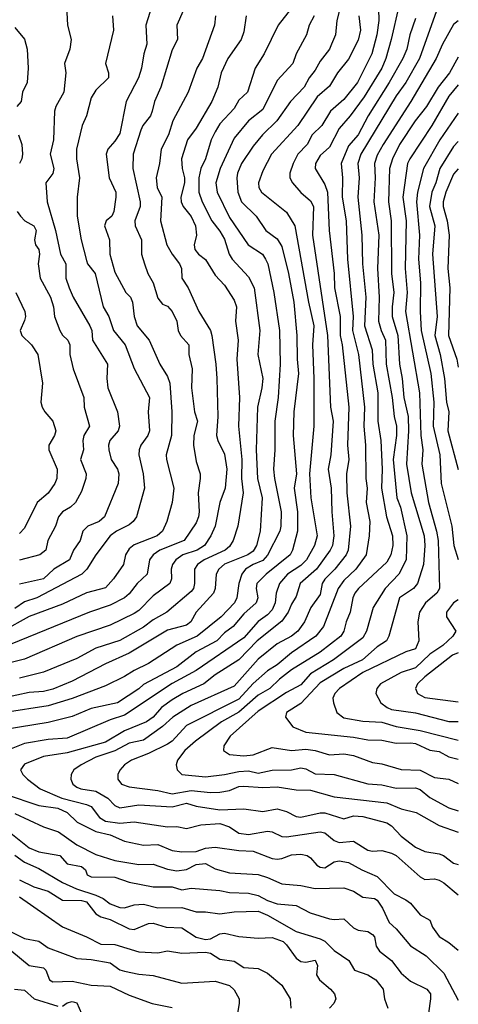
# Model space of a CAD drawing. Header units: metres. Extents: x -46681 to -43747, y -240911 to -237677.
# Tile 912 of 1056: x -43793 to -43747, y -238959 to -238855. Entities that reach past the tile are written whole.
import ezdxf

# ---------------------------------------------------------------- set-up
doc = ezdxf.new("R2010")
doc.units = ezdxf.units.M
doc.layers.add('CONTOUR_INDEX', color=1, linetype='Continuous')
doc.layers.add('CONTOUR_INTER', color=3, linetype='Continuous')

msp = doc.modelspace()

# ---------------------------------------------------------------- linework, layer by layer
at = {"layer": 'CONTOUR_INDEX'}
for points, elevation in [([(-43764.1, -238854.23), (-43765.49, -238856.02), (-43766.97, -238859.02), (-43767.89, -238860.52), (-43768.71, -238863.02), (-43769.6, -238863.87), (-43770.1, -238864.76), (-43771.6, -238866.36), (-43772.1, -238867.18), (-43772.5, -238868.02), (-43773.1, -238870.01), (-43773.6, -238871.02), (-43773.81, -238872.02), (-43773.8, -238873.52), (-43773.46, -238874.52), (-43772.44, -238876.52), (-43771.6, -238877.59), (-43771.1, -238878.45), (-43770.61, -238880.02), (-43770.31, -238880.52), (-43768.6, -238882.37), (-43768, -238883.52), (-43767.42, -238888.02), (-43767.63, -238890.52), (-43767.11, -238893.02), (-43767.21, -238894.02), (-43767.66, -238896.02), (-43767.79, -238900.52), (-43767.64, -238903.52), (-43767.18, -238905.52), (-43767.36, -238909.02), (-43767.75, -238910.52), (-43768.1, -238911.13), (-43768.66, -238911.52), (-43771.1, -238912.48), (-43771.72, -238913.02), (-43771.98, -238913.52), (-43772.08, -238915.02), (-43772.27, -238915.52), (-43774.07, -238917.52), (-43774.64, -238918.52), (-43775.1, -238918.89), (-43777.1, -238919.39), (-43781.1, -238921.82), (-43783.6, -238922.93), (-43787.1, -238924.74), (-43789.1, -238925.58), (-43790.1, -238925.83), (-43791.6, -238925.93), (-43798.1, -238927.32)], 85), ([(-43752.84, -238854.02), (-43753.64, -238857.52), (-43754.2, -238859.52), (-43754.62, -238860.52), (-43756.46, -238863.52), (-43757.93, -238865.52), (-43759.1, -238866.83), (-43760.1, -238868.8), (-43761.1, -238869.67), (-43761.58, -238870.52), (-43761.59, -238871.02), (-43760.6, -238872.69), (-43760.31, -238873.52), (-43760.14, -238877.52), (-43759.61, -238882.02), (-43759.59, -238883.52), (-43759, -238886.52), (-43758.98, -238888.52), (-43758.77, -238889.52), (-43758.09, -238896.02), (-43758.21, -238900.02), (-43758.09, -238901.52), (-43758.33, -238903.02), (-43758.3, -238905.02), (-43757.89, -238908.52), (-43758.14, -238911.02), (-43758.37, -238911.52), (-43759.56, -238913.02), (-43760.6, -238914.05), (-43760.87, -238914.52), (-43761.1, -238915.67), (-43762.05, -238917.02), (-43762.72, -238918.52), (-43763.44, -238919.52), (-43764.09, -238920.02), (-43765.6, -238920.84), (-43767.6, -238922.44), (-43770.1, -238925.27), (-43774.6, -238927.29), (-43776.53, -238928.52), (-43777.6, -238929.48), (-43779.6, -238930.93), (-43781.1, -238931.23), (-43782.6, -238932.03), (-43784.6, -238932.71), (-43786.16, -238933.52), (-43786.91, -238934.02), (-43787.21, -238934.52), (-43787.22, -238935.02), (-43787.01, -238935.52), (-43786.6, -238935.85), (-43786.19, -238936.02), (-43784.6, -238936.28), (-43783.36, -238937.02), (-43782.6, -238937.77), (-43782.1, -238938.03), (-43780.1, -238937.69), (-43776.6, -238937.9), (-43775.1, -238937.52), (-43774.1, -238937.84), (-43771.6, -238938.22), (-43769.1, -238938.11), (-43767.1, -238938.39), (-43765.6, -238938.12), (-43764.6, -238938.4), (-43763.6, -238938.92), (-43763.1, -238938.99), (-43761.1, -238938.54), (-43760.6, -238938.54), (-43758.6, -238939.17), (-43757.6, -238938.86), (-43756.6, -238938.93), (-43754.1, -238939.6), (-43753.6, -238939.91), (-43752.6, -238940.97), (-43751.1, -238942.12), (-43750.1, -238942.59), (-43748.6, -238942.84), (-43748.14, -238943.02), (-43747.1, -238943.81), (-43746.6, -238943.97)], 80), ([(-43782.87, -238855.02), (-43782.74, -238856.52), (-43783.59, -238860.02), (-43783.28, -238861.02), (-43783.27, -238861.52), (-43784.6, -238862.83), (-43785.1, -238863.62), (-43785.59, -238865.52), (-43786.05, -238866.52), (-43786.64, -238869.02), (-43786.65, -238870.02), (-43786.33, -238872.02), (-43786.55, -238874.02), (-43786.58, -238876.02), (-43786.14, -238878.52), (-43785.6, -238880.67), (-43785.48, -238881.02), (-43784.68, -238882.02), (-43783.83, -238885.52), (-43783.26, -238886.52), (-43782.75, -238888.02), (-43781.54, -238889.52), (-43780.6, -238891.99), (-43778.97, -238895.02), (-43779.12, -238896.52), (-43778.98, -238898.52), (-43779.16, -238899.02), (-43779.9, -238900.02), (-43780.07, -238900.52), (-43780.1, -238901.02), (-43779.64, -238903.02), (-43779.5, -238904.52), (-43780.33, -238907.52), (-43780.68, -238908.02), (-43781.1, -238908.35), (-43782.43, -238909.02), (-43783.12, -238909.52), (-43784.62, -238911.52), (-43785.54, -238913.02), (-43786.07, -238913.52), (-43790.8, -238916.02), (-43792.1, -238916.44), (-43793.1, -238917.12)], 90), ([(-43746.6, -238862.27), (-43747.6, -238863.44), (-43749.37, -238866.52), (-43751.69, -238870.02), (-43751.91, -238870.52), (-43752.4, -238874.02), (-43752.07, -238876.52), (-43752.17, -238881.52), (-43751.96, -238884.02), (-43752.14, -238886.02), (-43750.65, -238894.52), (-43750.53, -238899.02), (-43750.32, -238900.52), (-43750.41, -238902.02), (-43749.73, -238906.02), (-43748.87, -238909.02), (-43748.7, -238910.02), (-43748.57, -238915.02), (-43748.86, -238915.52), (-43750.04, -238916.52), (-43750.67, -238917.52), (-43750.85, -238918.52), (-43750.72, -238920.52), (-43751.1, -238921.37), (-43752.1, -238921.68), (-43756.6, -238923.83), (-43759.05, -238925.52), (-43759.53, -238926.02), (-43759.74, -238926.52), (-43759.69, -238927.02), (-43759.32, -238928.02), (-43758.6, -238928.58), (-43756.6, -238928.94), (-43754.6, -238929.03), (-43753.1, -238929.49), (-43750.6, -238929.92), (-43746.6, -238930.92)], 75), ([(-43793.1, -238942.96), (-43792.1, -238943.7), (-43790.6, -238944.37), (-43788.1, -238945.85), (-43786.64, -238946.52), (-43784.6, -238947.16), (-43783.84, -238947.52), (-43783.1, -238948.08), (-43782.1, -238948.46), (-43781.6, -238948.48), (-43780.6, -238948.18), (-43779.6, -238948.11), (-43778.1, -238948.48), (-43775.6, -238948.46), (-43774.1, -238948.91), (-43773.1, -238948.9), (-43771.6, -238949.11), (-43770.1, -238948.91), (-43767.6, -238948.86), (-43766.6, -238949.26), (-43763.6, -238950.97), (-43761.1, -238951.73), (-43760.6, -238951.99), (-43759.6, -238952.96), (-43758.06, -238954.02), (-43757.47, -238955.02), (-43756.1, -238955.51), (-43755.24, -238956.02), (-43754.49, -238957.02), (-43754.35, -238958.02), (-43753.98, -238959.02)], 85), ([(-43793.13, -238957.02), (-43792.1, -238957.13), (-43791.08, -238958.02), (-43788.6, -238958.81)], 90), ([(-43788.1, -238958.79), (-43787.6, -238958.44), (-43787.1, -238958.29), (-43786.6, -238958.46), (-43786.1, -238959.55)], 90)]:
    msp.add_lwpolyline(points, dxfattribs=dict(at, elevation=elevation))
at = {"layer": 'CONTOUR_INTER'}
for points, elevation in [([(-43755, -238853.02), (-43754.94, -238855.52), (-43755.13, -238857.02), (-43755.68, -238859.02), (-43757.18, -238862.02), (-43758.6, -238863.8), (-43759.99, -238865.02), (-43760.92, -238866.52), (-43761.93, -238867.52), (-43762.46, -238868.52), (-43763.43, -238869.52), (-43763.93, -238870.52), (-43764.26, -238871.52), (-43764.26, -238872.02), (-43763.99, -238872.52), (-43763.1, -238873.55), (-43762.1, -238874.43), (-43761.77, -238875.02), (-43761.9, -238878.02), (-43760.32, -238888.52), (-43760, -238896.02), (-43759.73, -238897.52), (-43759.97, -238901.02), (-43760.23, -238902.52), (-43759.92, -238904.52), (-43759.87, -238907.02), (-43759.65, -238909.52), (-43759.79, -238910.52), (-43760.02, -238911.02), (-43761.48, -238913.02), (-43763.19, -238914.52), (-43763.6, -238915.87), (-43764.1, -238916.67), (-43764.44, -238917.52), (-43765.1, -238918.45), (-43767.68, -238920.52), (-43769.62, -238922.52), (-43772.1, -238924.07), (-43773.27, -238925.02), (-43775.49, -238926.02), (-43776.6, -238926.7), (-43777.73, -238927.52), (-43778.58, -238928.52), (-43779.28, -238929.02), (-43781.6, -238929.94), (-43783.6, -238931.15), (-43787.6, -238932.26), (-43790.1, -238932.64), (-43792.1, -238933.44), (-43792.51, -238934.02), (-43792.27, -238934.52), (-43791.79, -238935.02), (-43790.45, -238936.02), (-43788.19, -238937.02), (-43785.6, -238937.65), (-43785.1, -238937.88), (-43784.23, -238939.02), (-43783.6, -238939.42), (-43782.1, -238939.63), (-43780.6, -238939.5), (-43777.1, -238940.02), (-43776.1, -238939.97), (-43775.1, -238940.17), (-43773.6, -238939.78), (-43771.6, -238939.66), (-43770.6, -238940.02), (-43769.6, -238940.68), (-43768.6, -238940.8), (-43766.6, -238940.47), (-43766.1, -238940.53), (-43765.1, -238941.02), (-43764.6, -238941.04), (-43761.1, -238940.53), (-43760.6, -238940.64), (-43759.6, -238941.43), (-43759.1, -238941.66), (-43757.6, -238941.52), (-43756.1, -238942.45), (-43755.6, -238942.55), (-43754.6, -238942.5), (-43753.6, -238942.76), (-43753.1, -238943.02), (-43750.6, -238945.24), (-43750.1, -238945.54), (-43749.1, -238945.47), (-43748.6, -238945.6), (-43748.1, -238945.86), (-43746.6, -238947.12)], 81), ([(-43778.75, -238854.02), (-43779.36, -238856.02), (-43779.26, -238858.02), (-43779.59, -238859.02), (-43779.82, -238860.52), (-43780.14, -238861.52), (-43781.44, -238864.02), (-43782.1, -238867.38), (-43782.6, -238868.17), (-43783.34, -238869.02), (-43783.52, -238869.52), (-43783.21, -238872.02), (-43782.52, -238873.52), (-43782.5, -238874.02), (-43782.73, -238875.52), (-43782.93, -238876.02), (-43783.51, -238876.52), (-43783.7, -238877.02), (-43783.17, -238878.52), (-43783.15, -238880.02), (-43782.6, -238881.9), (-43781.45, -238884.02), (-43780.96, -238884.52), (-43780.76, -238885.02), (-43780.6, -238886.52), (-43780.28, -238887.52), (-43779.03, -238889.02), (-43777.88, -238891.52), (-43777.1, -238892.81), (-43776.85, -238893.52), (-43776.64, -238896.52), (-43776.66, -238899.02), (-43777.22, -238901.02), (-43777.2, -238901.52), (-43776.43, -238904.52), (-43776.61, -238906.02), (-43777.16, -238908.02), (-43777.6, -238909.02), (-43778.18, -238909.52), (-43780.6, -238910.46), (-43781.1, -238910.88), (-43781.48, -238911.52), (-43781.72, -238912.52), (-43782.74, -238914.02), (-43783.6, -238914.97), (-43785.6, -238915.49), (-43788.1, -238916.69), (-43791.6, -238917.97), (-43794.36, -238919.52)], 89), ([(-43758.94, -238854.02), (-43759.33, -238855.52), (-43759.48, -238857.02), (-43759.88, -238858.02), (-43760.12, -238858.52), (-43761.1, -238859.78), (-43761.6, -238860.72), (-43762.23, -238861.52), (-43762.77, -238862.52), (-43764.2, -238864.02), (-43765.63, -238866.02), (-43767.13, -238867.52), (-43768.1, -238868.69), (-43769.32, -238870.52), (-43769.75, -238871.52), (-43769.81, -238872.02), (-43769.7, -238873.52), (-43769.33, -238874.52), (-43767.79, -238876.02), (-43766.78, -238877.52), (-43765.6, -238878.41), (-43765.1, -238879.19), (-43764.41, -238882.02), (-43763.86, -238885.02), (-43763.52, -238888.52), (-43763.5, -238891.02), (-43763.34, -238892.52), (-43763.83, -238896.52), (-43763.93, -238899.02), (-43763.56, -238903.02), (-43763.8, -238904.52), (-43763.45, -238907.02), (-43763.45, -238909.02), (-43763.98, -238911.02), (-43764.23, -238911.52), (-43766.73, -238913.52), (-43767.71, -238914.52), (-43767.79, -238915.02), (-43767.63, -238916.02), (-43767.78, -238916.52), (-43769.1, -238917.7), (-43770.22, -238919.02), (-43771.1, -238919.67), (-43771.91, -238920.52), (-43774.1, -238921.68), (-43776.1, -238923.23), (-43779.6, -238925.1), (-43780.1, -238925.56), (-43782.33, -238927.02), (-43785.1, -238927.6), (-43787.1, -238928.44), (-43789.6, -238929.09), (-43794.1, -238929.82)], 83), ([(-43787.69, -238854.02), (-43787.59, -238856.02), (-43787.21, -238857.52), (-43787.33, -238858.52), (-43787.88, -238860.02), (-43787.76, -238861.02), (-43787.98, -238863.02), (-43788.81, -238864.52), (-43788.93, -238865.02), (-43789.05, -238868.02), (-43789.39, -238869.52), (-43789, -238871.02), (-43789.1, -238871.54), (-43789.84, -238872.52), (-43789.72, -238874.52), (-43788.84, -238877.52), (-43788.32, -238880.02), (-43787.74, -238881.02), (-43787.74, -238882.52), (-43787.4, -238883.52), (-43786.98, -238884.52), (-43785.22, -238887.52), (-43785.03, -238888.02), (-43784.96, -238889.02), (-43783.37, -238891.52), (-43783.45, -238893.02), (-43783.35, -238894.02), (-43782.32, -238896.52), (-43782.13, -238898.02), (-43782.26, -238898.52), (-43783.13, -238899.52), (-43783.27, -238900.02), (-43783.25, -238900.52), (-43782.99, -238901.52), (-43782.34, -238902.52), (-43782.18, -238903.02), (-43782.25, -238904.02), (-43783.69, -238907.52), (-43784.25, -238908.02), (-43785.43, -238908.52), (-43785.98, -238909.02), (-43786.24, -238910.02), (-43786.94, -238911.02), (-43787.37, -238912.02), (-43789.01, -238913.02), (-43790.1, -238914.01), (-43792.6, -238914.57)], 91), ([(-43772.06, -238855.02), (-43772.17, -238856.02), (-43773.42, -238859.52), (-43774.02, -238860.52), (-43774.91, -238863.02), (-43776.53, -238866.02), (-43776.98, -238867.52), (-43777.76, -238869.02), (-43777.92, -238870.52), (-43778.27, -238872.02), (-43778.17, -238873.02), (-43777.7, -238874.02), (-43777.82, -238876.52), (-43777.15, -238879.02), (-43776.59, -238880.02), (-43775.84, -238881.02), (-43775.64, -238881.52), (-43775.59, -238882.52), (-43774.91, -238883.52), (-43773.82, -238886.02), (-43772.6, -238888), (-43772.44, -238888.52), (-43772.01, -238891.52), (-43771.91, -238893.02), (-43771.82, -238897.02), (-43771.94, -238899.02), (-43771.82, -238899.52), (-43771.1, -238900.96), (-43770.88, -238902.52), (-43771.04, -238904.52), (-43771.62, -238906.02), (-43772.11, -238908.52), (-43772.55, -238909.52), (-43773.22, -238910.52), (-43773.98, -238911.02), (-43775.48, -238911.52), (-43776.23, -238912.02), (-43776.58, -238912.52), (-43776.72, -238913.02), (-43776.66, -238914.02), (-43776.85, -238914.52), (-43778.6, -238915.82), (-43780.1, -238917.35), (-43780.6, -238917.67), (-43783.1, -238918.86), (-43786.6, -238920.05), (-43792.1, -238922.45), (-43795.6, -238923.31)], 87), ([(-43757.04, -238855.02), (-43756.85, -238856.52), (-43757.1, -238857.57), (-43758.1, -238859.58), (-43759.28, -238861.02), (-43760.1, -238862.39), (-43761.39, -238863.52), (-43763.41, -238866.52), (-43766.19, -238869.52), (-43767.1, -238871.29), (-43767.55, -238872.52), (-43767.53, -238873.02), (-43767.23, -238873.52), (-43764.6, -238875.62), (-43763.74, -238877.02), (-43762.31, -238885.02), (-43761.75, -238887.52), (-43761.89, -238889.52), (-43761.73, -238893.02), (-43761.73, -238898.02), (-43762.2, -238903.02), (-43762.06, -238905.52), (-43761.39, -238909.52), (-43761.67, -238910.52), (-43762.51, -238912.02), (-43763.1, -238912.64), (-43764.51, -238913.52), (-43765.33, -238914.52), (-43765.69, -238915.52), (-43765.79, -238916.52), (-43766.1, -238917.28), (-43766.6, -238917.81), (-43767.6, -238918.49), (-43769.1, -238920.21), (-43774.1, -238923.62), (-43776.6, -238924.99), (-43781.6, -238928.29), (-43783.1, -238928.8), (-43787.6, -238930.71), (-43789.6, -238930.86), (-43792.1, -238931.26), (-43795.1, -238932.45)], 82), ([(-43761.71, -238855.02), (-43762.24, -238856.02), (-43762.51, -238857.02), (-43763.61, -238859.02), (-43763.95, -238860.02), (-43765.6, -238861.8), (-43767.1, -238864.84), (-43768.6, -238866.02), (-43770.1, -238867.84), (-43771.56, -238871.02), (-43772.04, -238872.52), (-43771.88, -238873.52), (-43770.6, -238876.18), (-43768.65, -238879.02), (-43767.14, -238880.02), (-43766.8, -238880.52), (-43766.57, -238881.02), (-43765.93, -238884.02), (-43765.36, -238888.02), (-43765.28, -238891.52), (-43765.49, -238895.02), (-43765.84, -238897.52), (-43765.83, -238900.52), (-43765.98, -238902.52), (-43765.88, -238903.52), (-43765.19, -238907.02), (-43765.21, -238908.52), (-43765.32, -238909.02), (-43766.6, -238911.55), (-43767.1, -238912.09), (-43768.11, -238912.52), (-43768.91, -238913.02), (-43769.28, -238913.52), (-43769.62, -238914.52), (-43769.83, -238916.02), (-43770.07, -238916.52), (-43771.47, -238918.02), (-43773.98, -238920.02), (-43776.1, -238920.98), (-43779.1, -238922.9), (-43780.6, -238923.61), (-43781.6, -238924.24), (-43783.6, -238925.22), (-43787.1, -238926.57), (-43789.6, -238927.32), (-43794.1, -238928.03)], 84), ([(-43775.44, -238854.52), (-43776.13, -238856.02), (-43776.06, -238857.52), (-43776.6, -238858.6), (-43777.78, -238862.52), (-43778.47, -238864.02), (-43778.69, -238865.02), (-43778.89, -238865.52), (-43779.67, -238866.52), (-43779.9, -238867.02), (-43780.7, -238869.52), (-43780.74, -238871.02), (-43779.95, -238874.52), (-43779.96, -238875.02), (-43780.51, -238876.52), (-43780.5, -238877.02), (-43779.81, -238878.52), (-43779.81, -238880.02), (-43779.51, -238881.02), (-43779.16, -238882.02), (-43778.59, -238883.02), (-43778.1, -238884.6), (-43777.6, -238885.26), (-43777.1, -238885.46), (-43776.6, -238886), (-43776.1, -238887.02), (-43775.99, -238888.02), (-43775.74, -238888.52), (-43774.85, -238889.52), (-43774.86, -238890.52), (-43774.49, -238892.02), (-43774.57, -238894.02), (-43774.26, -238896.52), (-43773.96, -238897.52), (-43774.32, -238899.02), (-43774.38, -238900.02), (-43774.1, -238901.74), (-43773.68, -238903.02), (-43773.65, -238903.52), (-43773.89, -238905.02), (-43773.76, -238907.02), (-43773.84, -238907.52), (-43774.1, -238908.17), (-43775.33, -238910.02), (-43777.89, -238911.02), (-43778.61, -238911.52), (-43778.97, -238912.02), (-43779.23, -238913.52), (-43780.26, -238914.52), (-43781.1, -238915.6), (-43781.61, -238916.02), (-43783.1, -238916.78), (-43785.26, -238917.52), (-43793.6, -238920.89)], 88), ([(-43768.86, -238855.02), (-43769.1, -238856.7), (-43769.37, -238857.52), (-43770.77, -238859.52), (-43771.47, -238861.02), (-43771.83, -238862.52), (-43772.43, -238864.02), (-43774.1, -238866.8), (-43774.99, -238868.02), (-43775.64, -238870.02), (-43775.57, -238871.02), (-43775.3, -238872.02), (-43775.31, -238872.52), (-43775.7, -238874.02), (-43775.66, -238874.52), (-43775.45, -238875.02), (-43774.6, -238876.06), (-43774.15, -238877.02), (-43774.05, -238878.02), (-43774.3, -238879.02), (-43774.23, -238879.52), (-43773.83, -238880.02), (-43773.1, -238880.56), (-43772.1, -238882.21), (-43771.1, -238883.26), (-43770.1, -238884.83), (-43769.86, -238885.52), (-43769.95, -238887.02), (-43769.68, -238889.02), (-43769.83, -238891.02), (-43769.55, -238895.02), (-43769.66, -238898.02), (-43769.31, -238901.52), (-43769.34, -238903.52), (-43769.15, -238905.02), (-43769.71, -238908.52), (-43770.22, -238910.02), (-43770.6, -238910.62), (-43771.03, -238911.02), (-43773.23, -238912.02), (-43773.96, -238912.52), (-43774.26, -238913.02), (-43774.26, -238914.52), (-43774.35, -238915.02), (-43774.6, -238915.34), (-43777.17, -238917.52), (-43778.6, -238918.31), (-43779.6, -238919.09), (-43782.1, -238920.47), (-43784.6, -238921.28), (-43786.6, -238922.38), (-43790.1, -238923.8), (-43792.6, -238924.44)], 86), ([(-43748.88, -238854.52), (-43750.66, -238859.52), (-43752.09, -238862.02), (-43753.1, -238863.42), (-43756.83, -238869.52), (-43757.15, -238870.52), (-43756.99, -238872.02), (-43757.13, -238874.02), (-43756.7, -238878.02), (-43756.63, -238881.02), (-43756.31, -238884.52), (-43756.43, -238887.52), (-43755.63, -238890.02), (-43755.56, -238891.52), (-43755.03, -238894.52), (-43755.02, -238897.52), (-43754.73, -238899.52), (-43754.58, -238902.52), (-43754.64, -238904.52), (-43754.13, -238907.52), (-43753.49, -238909.52), (-43753.46, -238910.52), (-43753.68, -238911.52), (-43754.1, -238912.27), (-43757.07, -238915.02), (-43757.46, -238915.52), (-43757.67, -238916.02), (-43757.93, -238917.52), (-43758.36, -238918.52), (-43758.6, -238919.52), (-43758.91, -238920.02), (-43761.1, -238921.71), (-43764.1, -238923.56), (-43765.36, -238924.52), (-43766.36, -238925.52), (-43767.6, -238926.21), (-43769.6, -238927.98), (-43771.43, -238929.02), (-43774.17, -238931.02), (-43775.26, -238932.02), (-43776.06, -238933.02), (-43776.19, -238933.52), (-43776.08, -238934.02), (-43775.6, -238934.53), (-43773.1, -238934.76), (-43771.1, -238934.53), (-43769.6, -238934.2), (-43768.6, -238934.15), (-43767.6, -238934.38), (-43766.1, -238934.08), (-43764.1, -238934.03), (-43763.1, -238933.82), (-43762.6, -238933.92), (-43761.6, -238934.44), (-43759.6, -238934.51), (-43756.1, -238935.49), (-43754.6, -238935.6), (-43753.1, -238935.96), (-43751.1, -238935.93), (-43750.6, -238936.11), (-43749.6, -238936.92), (-43747.6, -238938.01), (-43746.6, -238938.32)], 78), ([(-43793.1, -238856.25), (-43792.1, -238857.49), (-43791.81, -238858.52), (-43791.7, -238860.52), (-43791.8, -238862.02), (-43792.29, -238863.02), (-43792.44, -238864.02), (-43792.89, -238864.52)], 92), ([(-43751.1, -238855.3), (-43751.69, -238857.02), (-43752.01, -238858.52), (-43752.43, -238859.52), (-43753.84, -238862.02), (-43756.05, -238865.52), (-43757.09, -238867.52), (-43758.1, -238868.64), (-43758.87, -238870.52), (-43758.75, -238872.02), (-43758.78, -238874.02), (-43758.37, -238876.52), (-43758.23, -238880.52), (-43757.62, -238886.52), (-43757.68, -238888.02), (-43757.05, -238890.52), (-43756.45, -238896.02), (-43756.49, -238898.02), (-43756.32, -238900.02), (-43756.29, -238903.52), (-43756.15, -238904.52), (-43756.25, -238906.02), (-43755.89, -238908.02), (-43755.96, -238909.52), (-43756.26, -238911.52), (-43757.35, -238913.02), (-43758.6, -238914.21), (-43759.21, -238915.02), (-43760.73, -238919.02), (-43761.52, -238920.02), (-43764.1, -238921.76), (-43765.58, -238923.02), (-43766.6, -238923.65), (-43768.1, -238925), (-43769.6, -238926.62), (-43775.1, -238929.4), (-43776.59, -238931.02), (-43777.1, -238931.35), (-43779.1, -238932.34), (-43780.88, -238933.02), (-43781.61, -238933.52), (-43782.1, -238934.07), (-43782.29, -238934.52), (-43782.3, -238935.02), (-43781.92, -238935.52), (-43781.1, -238935.82), (-43778.1, -238936.19), (-43776.6, -238936.54), (-43774.6, -238936.2), (-43772.6, -238936.4), (-43771.6, -238936.36), (-43770.6, -238936.19), (-43769.6, -238935.77), (-43769.1, -238935.74), (-43767.1, -238935.9), (-43765.6, -238935.81), (-43763.6, -238936.14), (-43762.1, -238936.15), (-43759.6, -238936.87), (-43754.1, -238937.48), (-43752.6, -238938.11), (-43751.03, -238938.52), (-43748.6, -238939.85), (-43746.6, -238940.55)], 79), ([(-43746.6, -238855.56), (-43747.1, -238855.96), (-43748.24, -238858.02), (-43748.91, -238859.52), (-43751.58, -238864.02), (-43754.48, -238868.52), (-43755.1, -238869.62), (-43755.38, -238870.52), (-43755.33, -238872.02), (-43755.47, -238874.52), (-43754.93, -238878.02), (-43755.06, -238881.52), (-43754.88, -238884.52), (-43754.95, -238887.02), (-43754.7, -238888.02), (-43754.23, -238889.02), (-43754.17, -238891.52), (-43753.52, -238895.02), (-43753.33, -238897.02), (-43753.07, -238898.02), (-43753.07, -238899.02), (-43753.42, -238901.52), (-43753.03, -238905.52), (-43752.67, -238906.52), (-43752, -238909.52), (-43752.08, -238912.02), (-43752.82, -238913.52), (-43754.26, -238915.02), (-43755.54, -238917.02), (-43756.24, -238919.52), (-43756.6, -238920.21), (-43759.7, -238922.52), (-43762.1, -238923.98), (-43763.1, -238925.13), (-43764.6, -238925.93), (-43767.6, -238927.88), (-43770.52, -238930.52), (-43771.2, -238931.52), (-43771.22, -238932.02), (-43770.6, -238932.44), (-43769.1, -238932.57), (-43768.1, -238932.45), (-43766.1, -238931.69), (-43764.1, -238932), (-43762.6, -238931.88), (-43761.6, -238932), (-43760.1, -238932.46), (-43758.6, -238932.35), (-43757.6, -238932.55), (-43755.6, -238933.27), (-43754.6, -238933.4), (-43752.6, -238934), (-43750.6, -238934.08), (-43749.1, -238934.83), (-43747.6, -238935.02), (-43746.6, -238935.45)], 77), ([(-43746.6, -238859.36), (-43747.53, -238861.02), (-43748.71, -238862.52), (-43749.93, -238864.52), (-43751.13, -238866.02), (-43752.78, -238868.52), (-43753.5, -238870.02), (-43753.81, -238871.02), (-43753.93, -238874.52), (-43753.64, -238876.52), (-43753.59, -238882.02), (-43753.37, -238884.02), (-43753.55, -238885.52), (-43753.53, -238886.52), (-43752.95, -238888.52), (-43752.78, -238891.52), (-43752.49, -238893.02), (-43752.3, -238895.02), (-43751.86, -238897.02), (-43751.81, -238898.52), (-43752.04, -238902.02), (-43751.55, -238905.02), (-43750.16, -238909.52), (-43750.11, -238910.52), (-43750.25, -238912.52), (-43750.87, -238914.52), (-43751.31, -238915.02), (-43752.76, -238916.02), (-43753.89, -238920.02), (-43754.14, -238920.52), (-43755.1, -238921.14), (-43756.64, -238922.52), (-43758.6, -238923.41), (-43761.1, -238924.93), (-43763.1, -238927.1), (-43764.6, -238928.02), (-43764.73, -238928.52), (-43763.95, -238929.52), (-43762.6, -238930.1), (-43757.6, -238930.61), (-43756.1, -238930.9), (-43754.6, -238930.94), (-43753.1, -238931.25), (-43751.6, -238931.19), (-43751.1, -238931.29), (-43749.6, -238931.97), (-43748.6, -238932.1), (-43747.6, -238932.66), (-43746.6, -238932.93)], 76), ([(-43746.6, -238865.22), (-43748.53, -238868.02), (-43750.25, -238871.02), (-43750.87, -238873.52), (-43750.97, -238874.52), (-43750.67, -238878.02), (-43750.77, -238880.52), (-43750.55, -238883.02), (-43750.61, -238886.02), (-43750.48, -238888.02), (-43749.47, -238892.52), (-43749.15, -238895.52), (-43749.24, -238898.02), (-43748.53, -238901.02), (-43748.4, -238904.02), (-43747.27, -238908.52), (-43747.05, -238910.52), (-43746.6, -238912.01)], 74), ([(-43792.73, -238867.52), (-43792.37, -238868.52), (-43792.29, -238869.52), (-43792.36, -238870.02), (-43792.6, -238870.51)], 92), ([(-43746.6, -238868.2), (-43747.1, -238868.71), (-43748.52, -238871.02), (-43748.94, -238872.52), (-43749.39, -238873.52), (-43749.61, -238875.02), (-43749.05, -238877.02), (-43749.29, -238880.02), (-43748.83, -238886.52), (-43749.06, -238888.52), (-43748.49, -238890.52), (-43748.06, -238893.02), (-43747.85, -238895.52), (-43747.58, -238896.52), (-43747.71, -238898.52), (-43746.6, -238902.57)], 73), ([(-43746.6, -238871.07), (-43747.1, -238871.62), (-43747.89, -238873.52), (-43748.17, -238874.52), (-43748.17, -238875.02), (-43747.77, -238876.52), (-43747.55, -238878.02), (-43747.68, -238881.52), (-43747.47, -238883.52), (-43747.62, -238888.52), (-43746.75, -238891.02), (-43746.6, -238891.84)], 72), ([(-43792.85, -238875.52), (-43792.52, -238876.02), (-43792.04, -238876.52), (-43791.12, -238877.02), (-43790.88, -238877.52), (-43791.03, -238878.52), (-43790.95, -238879.02), (-43790.6, -238879.52), (-43790.5, -238880.02), (-43790.65, -238881.02), (-43790.45, -238882.52), (-43789.36, -238884.52), (-43789.06, -238885.52), (-43788.95, -238886.52), (-43788.38, -238888.02), (-43788.1, -238888.49), (-43787.54, -238889.02), (-43787.35, -238889.52), (-43787.33, -238890.52), (-43786.99, -238892.02), (-43785.85, -238895.02), (-43785.84, -238896.02), (-43785.28, -238898.02), (-43785.85, -238899.02), (-43785.97, -238899.52), (-43785.9, -238900.52), (-43786.22, -238901.52), (-43785.63, -238903.02), (-43785.66, -238903.52), (-43786.1, -238904.88), (-43786.74, -238906.02), (-43787.27, -238906.52), (-43788.1, -238907.01), (-43788.52, -238907.52), (-43788.85, -238908.52), (-43789.65, -238910.02), (-43789.84, -238911.02), (-43790.49, -238911.52), (-43792.6, -238912.07)], 92), ([(-43792.98, -238884.02), (-43792.07, -238886.02), (-43792, -238886.52), (-43792.1, -238886.94), (-43792.53, -238888.02), (-43792.37, -238888.52), (-43791.34, -238889.52), (-43790.69, -238890.52), (-43790.21, -238893.52), (-43790.37, -238895.52), (-43790.24, -238896.02), (-43789.97, -238896.52), (-43789.12, -238897.52), (-43788.79, -238898.52), (-43788.93, -238899.02), (-43789.52, -238900.02), (-43789.54, -238900.52), (-43788.66, -238902.52), (-43788.69, -238903.52), (-43788.89, -238904.02), (-43789.6, -238905.04), (-43790.76, -238906.02), (-43792.1, -238908.7), (-43792.6, -238909.27)], 93), ([(-43746.6, -238916.24), (-43747.1, -238916.53), (-43747.83, -238917.52), (-43747.85, -238918.02), (-43746.87, -238919.52), (-43747.16, -238920.02), (-43748.23, -238921.02), (-43749.6, -238921.92), (-43751.1, -238923.34), (-43752.6, -238923.83), (-43754.75, -238925.02), (-43755.14, -238925.52), (-43755.24, -238926.02), (-43754.72, -238927.02), (-43754.07, -238927.52), (-43753.6, -238927.7), (-43751.1, -238928.07), (-43747.6, -238928.98), (-43746.6, -238928.98)], 74), ([(-43746.6, -238921.76), (-43747.21, -238922.02), (-43750.1, -238924.3), (-43750.88, -238925.02), (-43751.1, -238925.52), (-43750.86, -238926.02), (-43750.1, -238926.47), (-43746.6, -238926.91)], 73), ([(-43794.1, -238936.59), (-43790.6, -238937.78), (-43788.6, -238938.05), (-43787.6, -238938.52), (-43786.58, -238939.52), (-43784.6, -238940.48), (-43783.1, -238940.83), (-43781.6, -238941.51), (-43779.6, -238941.92), (-43778.1, -238941.86), (-43776.6, -238942.48), (-43775.6, -238942.62), (-43774.1, -238942.59), (-43773.1, -238942.25), (-43772.1, -238942.13), (-43769.6, -238942.49), (-43768.1, -238942.55), (-43766.1, -238943.34), (-43765.6, -238943.41), (-43765.1, -238943.34), (-43764.1, -238942.94), (-43763.1, -238942.86), (-43762.43, -238943.02), (-43762.1, -238943.24), (-43761.43, -238944.02), (-43761.1, -238944.23), (-43760.6, -238944.31), (-43759.6, -238943.69), (-43759.1, -238943.57), (-43758.1, -238943.75), (-43756.7, -238944.52), (-43755.1, -238945.2), (-43753.34, -238947.02), (-43752.1, -238947.64), (-43751.6, -238948.01), (-43750.6, -238949.21), (-43749.6, -238949.79), (-43749.3, -238950.52), (-43748.6, -238951.51), (-43747.6, -238952.11), (-43746.6, -238952.94)], 82), ([(-43793.1, -238938.62), (-43790.08, -238940.02), (-43788.51, -238940.52), (-43786.6, -238941.9), (-43784.6, -238942.92), (-43782.61, -238943.52), (-43780.1, -238943.96), (-43778.6, -238943.92), (-43777.1, -238944.45), (-43776.1, -238944.62), (-43775.1, -238944.46), (-43774.1, -238943.94), (-43773.1, -238943.86), (-43772.1, -238944.42), (-43770.6, -238944.83), (-43767.6, -238945.01), (-43766.6, -238945.3), (-43765.1, -238945.97), (-43763.1, -238946.14), (-43761.6, -238946.48), (-43758.6, -238946.4), (-43757.6, -238946.76), (-43756.6, -238947.37), (-43755.4, -238947.52), (-43755.1, -238947.68), (-43754.55, -238948.52), (-43753.86, -238950.02), (-43753.1, -238950.68), (-43751.6, -238952.46), (-43749.97, -238953.52), (-43748.1, -238955.34), (-43746.6, -238958.18)], 83), ([(-43793.68, -238940.52), (-43791.6, -238942.22), (-43790.6, -238942.63), (-43788.38, -238943.02), (-43787.6, -238943.87), (-43786.1, -238944.16), (-43785.69, -238944.52), (-43785.52, -238945.02), (-43785.1, -238945.26), (-43782.6, -238945.28), (-43781.1, -238945.81), (-43778.6, -238946.28), (-43776.6, -238946.29), (-43775.6, -238946.61), (-43774.6, -238946.45), (-43771.6, -238946.67), (-43770.6, -238946.87), (-43768.6, -238946.94), (-43767.6, -238947.19), (-43766.6, -238947.73), (-43765.6, -238948.06), (-43763.6, -238948.25), (-43762.12, -238949.02), (-43760.1, -238949.65), (-43759.6, -238949.73), (-43758.6, -238949.64), (-43757.6, -238950.58), (-43757.1, -238950.84), (-43756.1, -238950.97), (-43755.6, -238951.27), (-43755.38, -238951.52), (-43755.2, -238952.52), (-43754.85, -238953.02), (-43753.62, -238954.02), (-43752.6, -238955.33), (-43751.6, -238956.19), (-43749.91, -238957.02), (-43749.51, -238957.52), (-43749.51, -238958.02), (-43749.72, -238959.52)], 84), ([(-43792.6, -238945.57), (-43791.1, -238946.29), (-43789.6, -238946.73), (-43788.1, -238947.68), (-43786.1, -238947.71), (-43785.6, -238947.86), (-43784.6, -238949.11), (-43784.1, -238949.43), (-43783.1, -238949.71), (-43781.1, -238950.68), (-43780.6, -238950.78), (-43779.1, -238950.13), (-43778.6, -238950.11), (-43777.24, -238950.52), (-43775.6, -238950.59), (-43774.1, -238951.55), (-43773.1, -238951.8), (-43772.6, -238951.73), (-43771.6, -238951.21), (-43771.1, -238951.16), (-43769.6, -238951.5), (-43767.6, -238951.67), (-43766.1, -238951.6), (-43764.98, -238952.02), (-43764.6, -238952.37), (-43763.6, -238953.76), (-43763.1, -238954.1), (-43762.6, -238954.18), (-43761.6, -238953.97), (-43761.37, -238954.52), (-43761.47, -238955.52), (-43761.14, -238956.02), (-43759.99, -238957.02), (-43759.59, -238957.52), (-43759.43, -238958.02), (-43759.64, -238958.52), (-43760.12, -238959.02)], 86), ([(-43792.6, -238947.35), (-43788.1, -238950.49), (-43785.57, -238951.52), (-43784.1, -238952.31), (-43782.6, -238952.32), (-43780.1, -238953.12), (-43778.1, -238953.2), (-43777.1, -238953), (-43775.6, -238953.23), (-43773.1, -238953.14), (-43772.6, -238953.26), (-43771.6, -238953.87), (-43770.1, -238954.09), (-43769.1, -238954.74), (-43767.6, -238954.86), (-43766.6, -238955.34), (-43765.1, -238956.6), (-43764.23, -238958.02), (-43764.15, -238959.02)], 87), ([(-43793.48, -238951.02), (-43792.1, -238951.72), (-43790.6, -238952), (-43789.6, -238952.68), (-43786.6, -238953.81), (-43785.1, -238953.91), (-43783.1, -238954.26), (-43782.1, -238954.99), (-43781.6, -238955.14), (-43780.1, -238955.45), (-43778.6, -238955.59), (-43775.6, -238956.38), (-43772.1, -238956.17), (-43770.6, -238956.63), (-43770.1, -238957.08), (-43769.59, -238958.02), (-43769.56, -238958.52), (-43769.75, -238959.52)], 88), ([(-43793.41, -238953.02), (-43791.6, -238954.54), (-43790.1, -238954.79), (-43789.85, -238955.02), (-43789.48, -238956.02), (-43789.1, -238956.23), (-43787.1, -238956.18), (-43785.1, -238956.6), (-43783.1, -238956.71), (-43781.1, -238957.65), (-43778.69, -238958.52), (-43776.6, -238958.93)], 89)]:
    msp.add_lwpolyline(points, dxfattribs=dict(at, elevation=elevation))

doc.saveas('drawing.dxf')
